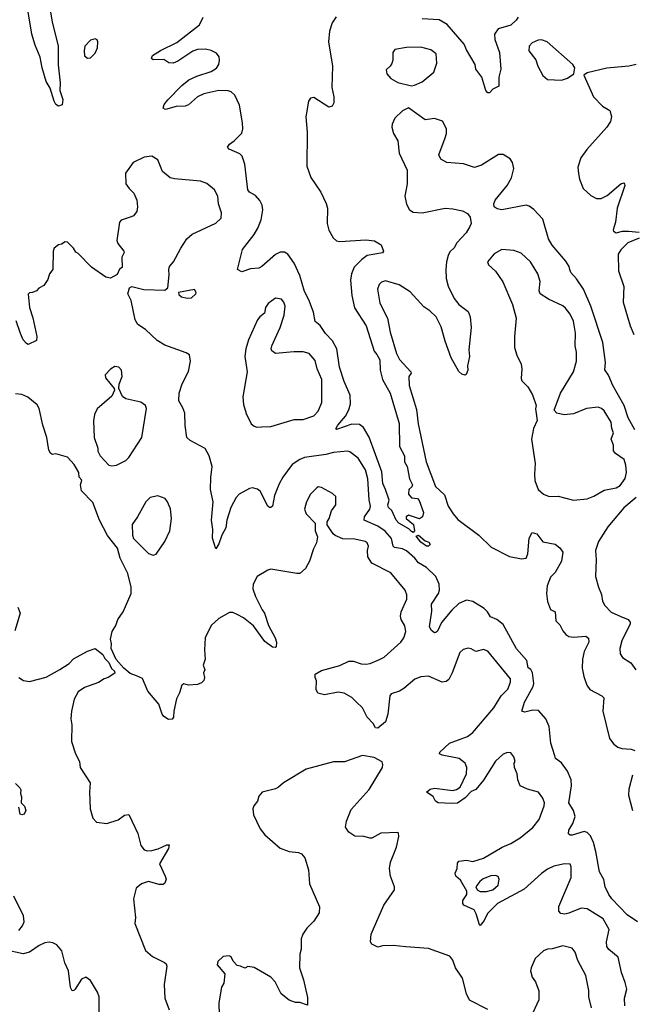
# Model space of a CAD drawing. Extents: x 1550320 to 1685906, y 509093 to 640511.
# Tile 497 of 532: x 1632642 to 1636649, y 623556 to 629999. Entities that reach past the tile are written whole.
import ezdxf

# ---------------------------------------------------------------- set-up
doc = ezdxf.new("R2010")
doc.units = 0

msp = doc.modelspace()

# ---------------------------------------------------------------- linework, layer by layer
at = {"layer": '0CON20XD'}
for points in [[(1632838.4, 630075), (1632853.2, 629985), (1632892.8, 629825), (1632894, 629704), (1632907.3, 629585), (1632904, 629535), (1632923.6, 629476.4), (1632918.3, 629441.7), (1632895, 629432.5), (1632877.5, 629445), (1632866.1, 629466.1), (1632841.7, 629551.7), (1632815.6, 629595.6), (1632788.1, 629685), (1632775.8, 629755), (1632741.9, 629831.9), (1632721.5, 629905), (1632692.3, 630077.7)], [(1634712.8, 630017.2), (1634685, 629978), (1634669.1, 629925), (1634661.1, 629855), (1634688.2, 629695), (1634682.5, 629555), (1634696, 629495), (1634696.7, 629455), (1634686.4, 629433.6), (1634665, 629427.5), (1634565, 629490), (1634545, 629486.7), (1634531.2, 629465), (1634514.4, 629364.4), (1634522.6, 629262.6), (1634519.1, 629040.9), (1634546.6, 628966.6), (1634611.6, 628871.6), (1634647.2, 628797.2), (1634654.2, 628765), (1634653.3, 628665), (1634665, 628622), (1634692.3, 628572.3), (1634715, 628553.1), (1634735, 628546.7), (1634905, 628559.5), (1634962.7, 628552.7), (1635005.8, 628525.8), (1635022.5, 628485), (1635015, 628473.3), (1634915, 628455.8), (1634879.8, 628430.2), (1634830, 628380), (1634812.5, 628335), (1634806.5, 628295), (1634814.7, 628195), (1634832.6, 628112.6), (1634907.5, 627995), (1634960.6, 627830.6), (1634977.3, 627807.3), (1634996.7, 627773.3), (1634999.2, 627705), (1635015.3, 627645.3), (1635066, 627555), (1635125, 627356.7), (1635127, 627207), (1635159.2, 627145), (1635158.8, 627105), (1635175.7, 627075), (1635190.8, 626995), (1635212, 626955), (1635207.1, 626942.9), (1635186.7, 626925), (1635184.2, 626895), (1635205, 626870), (1635245, 626866.2), (1635255, 626853.3), (1635283.3, 626775), (1635277.5, 626745), (1635257, 626733), (1635185, 626757.5), (1635170, 626745), (1635170, 626735), (1635218, 626695), (1635223.8, 626655), (1635215.8, 626644.2), (1635205, 626649.2), (1635187.9, 626667.9), (1635121.5, 626705), (1635104.2, 626725), (1635076.7, 626786.7), (1635055, 626807.5), (1635050, 626825), (1635058.8, 626855), (1635034.6, 626924.6), (1635018.2, 626965), (1635010.6, 627040.6), (1634928.1, 627268.1), (1634891.2, 627331.2), (1634865, 627349.5), (1634815, 627351.5), (1634715, 627317.5), (1634710.7, 627320.7), (1634722.9, 627345), (1634773.1, 627405), (1634793.8, 627446.2), (1634805.4, 627484.6), (1634803, 627543), (1634765, 627631.2), (1634734.4, 627725.6), (1634716.1, 627846.1), (1634687.3, 627897.3), (1634641.8, 627945), (1634607.2, 627997.2), (1634574.4, 628025), (1634563.1, 628085), (1634533.1, 628165), (1634505, 628220), (1634475, 628324.3), (1634436.1, 628406.1), (1634395.6, 628465), (1634375, 628478.6), (1634345, 628477.5), (1634315, 628463.1), (1634225, 628384.3), (1634205, 628374), (1634151.7, 628368.3), (1634095, 628350), (1634067.5, 628365), (1634100, 628495), (1634175, 628593.1), (1634199.6, 628635), (1634221.6, 628688.4), (1634231.8, 628755), (1634228.8, 628785), (1634213.5, 628815), (1634185, 628848.1), (1634145, 628870), (1634133.5, 628885), (1634114, 629054), (1634096.9, 629106.9), (1634081.4, 629121.4), (1634012.2, 629152.2), (1634002, 629165), (1634013.8, 629185), (1634044.6, 629205.4), (1634094, 629256), (1634100.4, 629285), (1634098.9, 629325), (1634079.9, 629439.9), (1634049.5, 629505), (1634025, 629526.7), (1634005, 629534.4), (1633945, 629535.9), (1633845.3, 629514.7), (1633805, 629493.5), (1633745, 629443.1), (1633725, 629433.1), (1633665, 629431.5), (1633595, 629412.5), (1633580, 629420), (1633586, 629445), (1633610.8, 629475), (1633701.5, 629568.5), (1633747.5, 629605), (1633800.6, 629629.4), (1633895, 629659.2), (1633928.1, 629681.9), (1633943.5, 629705), (1633949.6, 629735), (1633945.8, 629755.8), (1633929.3, 629779.3), (1633895, 629798.2), (1633856.6, 629806.6), (1633805, 629803.2), (1633775, 629792.9), (1633675, 629726.9), (1633645, 629715.7), (1633617.5, 629717.5), (1633585, 629739.2), (1633515, 629736.7), (1633503.3, 629745), (1633510, 629765), (1633562.4, 629797.6), (1633669.7, 629850.3), (1633817.1, 629965), (1633842.2, 630015)], [(1635715, 629520), (1635705, 629520), (1635690, 629535), (1635664, 629624), (1635626.7, 629675), (1635621.2, 629705), (1635565, 629801.2), (1635549.6, 629839.6), (1635437.9, 629967.9), (1635385, 629997.8), (1635275, 630005.5)], [(1635902.5, 630015), (1635890, 629995), (1635855, 629964.3), (1635770.9, 629939.1), (1635748.1, 629905), (1635749.3, 629869.3), (1635780.8, 629785), (1635788.8, 629675), (1635776.4, 629623.6), (1635776.7, 629565), (1635736.4, 629543.6), (1635715, 629520)], [(1633085, 629746.7), (1633105, 629750), (1633135, 629780), (1633150, 629815), (1633152, 629855), (1633147.5, 629867.5), (1633135, 629873.8), (1633105, 629866.2), (1633068, 629825), (1633062.5, 629795), (1633065, 629762.5), (1633085, 629746.7)], [(1636185, 629603.8), (1636225, 629616.7), (1636267.5, 629645), (1636272.5, 629685), (1636260, 629705), (1636092.5, 629855), (1636055, 629867.5), (1636032.5, 629865), (1635995, 629847.5), (1635974.2, 629825), (1635972, 629795), (1636017.1, 629737.1), (1636032, 629695), (1636064, 629635), (1636095, 629608.8), (1636185, 629603.8)], [(1635205, 629566.2), (1635225, 629571.2), (1635275, 629592.5), (1635350, 629655), (1635371.2, 629715), (1635366.7, 629775), (1635331.7, 629801.7), (1635265, 629819.2), (1635173, 629817), (1635096.2, 629805), (1635082.9, 629785), (1635082.9, 629735), (1635076.7, 629713.3), (1635065, 629694.2), (1635038.3, 629671.7), (1635044, 629645), (1635070, 629615), (1635115, 629588.6), (1635205, 629566.2)], [(1636675, 629706.2), (1636625.8, 629694.2), (1636482.7, 629682.7), (1636355, 629652.5), (1636333, 629637), (1636395, 629493.3), (1636455, 629433.3), (1636503.3, 629405), (1636514.2, 629365), (1636506.6, 629333.4), (1636482.5, 629295), (1636351.2, 629148.8), (1636311.8, 629095), (1636293.8, 629035), (1636296.5, 628993.5), (1636303.2, 628955), (1636327.5, 628895), (1636378.1, 628848.1), (1636415, 628830), (1636445, 628830), (1636485, 628847.8), (1636575, 628925.8), (1636595, 628932.5), (1636601.2, 628915), (1636551.1, 628765), (1636539.2, 628675), (1636524, 628625), (1636526.2, 628615), (1636544.5, 628604.5), (1636585.5, 628614.5), (1636624.6, 628614.6), (1636695, 628609.6)], [(1636666.2, 627315), (1636623.1, 627393.1), (1636596.3, 627475), (1636521.1, 627605), (1636493.6, 627673.6), (1636468.7, 627708.7), (1636474.2, 627755), (1636455.7, 627885.7), (1636378.9, 628125), (1636330.8, 628235), (1636285, 628303.8), (1636246.9, 628345), (1636241.2, 628365), (1636236.5, 628385), (1636215, 628420), (1636125, 628524.5), (1636100.7, 628565), (1636063.4, 628693.4), (1636005, 628756.5), (1635975, 628778.1), (1635955, 628784.4), (1635795, 628755.6), (1635765, 628761.4), (1635746, 628775), (1635742.5, 628795), (1635752.4, 628817.6), (1635830.8, 628915), (1635858.1, 628965), (1635873.6, 629025), (1635864.7, 629064.7), (1635849.3, 629089.3), (1635805, 629117.5), (1635775, 629117.8), (1635663.5, 629046.5), (1635617.6, 629032.4), (1635544.1, 629055.9), (1635435, 629065.7), (1635395.6, 629085.6), (1635382.5, 629115), (1635424, 629225), (1635433.8, 629255), (1635433.8, 629285), (1635407.5, 629335), (1635355, 629352), (1635295, 629344.2), (1635185, 629423.3), (1635145, 629403.8), (1635096, 629355), (1635078, 629315), (1635076, 629295), (1635086, 629255), (1635115.7, 629205.7), (1635123.8, 629125), (1635176, 629015), (1635175.7, 628925.7), (1635161.5, 628845), (1635172, 628792), (1635190.8, 628755), (1635215, 628740), (1635275, 628734.4), (1635425, 628766.9), (1635475, 628762.5), (1635539.1, 628749.1), (1635570.3, 628730.3), (1635587.9, 628707.9), (1635594.2, 628665), (1635587.1, 628645), (1635562.5, 628605), (1635502, 628538), (1635484.4, 628505.6), (1635455, 628480), (1635445.7, 628455), (1635434.5, 628415.5), (1635430, 628365), (1635432.1, 628305), (1635445, 628256), (1635484.6, 628175), (1635515.4, 628135.4), (1635575, 628088.8), (1635589.2, 628055), (1635595.6, 627985), (1635580.3, 627839.7), (1635584.3, 627795), (1635570.8, 627735), (1635573.8, 627705), (1635563.3, 627676.7), (1635555, 627672.5), (1635535, 627678.8), (1635515, 627696.7), (1635465, 627786.7), (1635424.6, 627895), (1635398.7, 627988.7), (1635365.6, 628055), (1635324.3, 628095), (1635285, 628119.4), (1635195, 628217.5), (1635125, 628263.3), (1635035, 628290), (1635007.9, 628282.1), (1634993.3, 628266.7), (1634981.9, 628235), (1634997.5, 628145), (1635048.5, 628045), (1635064.6, 627954.6), (1635106.5, 627815), (1635125.7, 627775), (1635201.4, 627695), (1635201.9, 627685), (1635188.1, 627665), (1635190.5, 627605), (1635238.1, 627448.1), (1635247.9, 627355), (1635300.8, 627105), (1635361.8, 626945), (1635420.2, 626890.2), (1635445.5, 626815), (1635476.7, 626765), (1635508.9, 626728.9), (1635645.7, 626625.7), (1635725, 626547.3), (1635845, 626487.3), (1635925, 626470.8), (1635955, 626476.2), (1635966.5, 626503.5), (1635974.6, 626605.4), (1635995, 626643.8), (1636025, 626633.8), (1636063, 626583), (1636145, 626566.9), (1636175, 626544), (1636193.8, 626515), (1636185.7, 626455.7), (1636145, 626382.5), (1636115, 626350), (1636092.5, 626295), (1636087.7, 626245), (1636095, 626191.2), (1636115, 626140), (1636145.7, 626125), (1636148.5, 626065), (1636175, 626038.1), (1636195, 625999.2), (1636215, 625975.7), (1636235, 625963.5), (1636265, 625959.1), (1636345, 625964.2), (1636362.9, 625952.9), (1636365.6, 625925), (1636335.3, 625864.7), (1636323.3, 625815), (1636321.8, 625755), (1636331.8, 625701.8), (1636351.8, 625645), (1636370.5, 625615), (1636450, 625575), (1636462.5, 625562.5), (1636455.4, 625475), (1636501.1, 625295), (1636529.1, 625259.1), (1636555, 625239.6), (1636580.7, 625230.7), (1636642.5, 625225), (1636665, 625216)], [(1635365, 625988.2), (1635355, 625987.6), (1635335, 626001.6), (1635321.7, 626025), (1635338.8, 626128.8), (1635336.5, 626175), (1635381.8, 626245), (1635387.9, 626265), (1635386.4, 626305), (1635363.6, 626355), (1635302.5, 626415), (1635250, 626445), (1635226.2, 626475), (1635172.7, 626522.7), (1635145.9, 626535.9), (1635092.5, 626545), (1635084.7, 626554.7), (1635073.9, 626605), (1635032.5, 626652.5), (1634984.4, 626685), (1634895, 626724.2), (1634898, 626745), (1634932.2, 626795), (1634935.9, 626815), (1634927.4, 626857.4), (1634918.4, 626995), (1634903, 627053), (1634855, 627130), (1634800.3, 627170.3), (1634785, 627175.5), (1634694.1, 627165.9), (1634645, 627153.2), (1634505, 627133.1), (1634475, 627120.9), (1634425, 627087.3), (1634363.8, 627006.2), (1634339.1, 626960.9), (1634308.8, 626885), (1634296, 626815), (1634285, 626806.7), (1634275, 626806.7), (1634265, 626816.7), (1634215, 626913.3), (1634197.9, 626927.9), (1634165, 626935.6), (1634145, 626931.1), (1634077.8, 626895), (1634058, 626872), (1634022.2, 626807.8), (1633997.2, 626725), (1633989.1, 626675), (1633963.6, 626625), (1633945, 626568.8), (1633925, 626537.5), (1633903.9, 626606.1), (1633906.1, 626663.9), (1633896.7, 626725), (1633908, 626845), (1633889.2, 626925), (1633892.3, 627002.3), (1633900, 627075), (1633880, 627145), (1633855, 627192.5), (1633756.1, 627246.1), (1633735.8, 627265), (1633723, 627343), (1633720.8, 627425), (1633709.1, 627459.1), (1633682.5, 627505), (1633684.2, 627555), (1633704.3, 627615.7), (1633746.1, 627696.1), (1633759.2, 627765), (1633752, 627805), (1633729.7, 627819.7), (1633590.3, 627870.3), (1633540.9, 627900.9), (1633465, 627972.5), (1633414.1, 628004.1), (1633396.7, 628035), (1633371.7, 628161.7), (1633350, 628205), (1633360, 628245), (1633375, 628252.5), (1633454.1, 628234.1), (1633591.7, 628228.3), (1633610, 628245), (1633619.5, 628329.5), (1633616.7, 628365), (1633621.9, 628385), (1633647.8, 628415), (1633695.6, 628505), (1633735.5, 628564.5), (1633770, 628595), (1633925, 628667.5), (1633959.4, 628700.6), (1633962.5, 628735), (1633941.9, 628795), (1633937.8, 628845), (1633916.3, 628886.3), (1633866.2, 628926.2), (1633825, 628942.2), (1633655, 628956.7), (1633625, 628964.2), (1633576.8, 629006.8), (1633545, 629081.2), (1633505, 629105.8), (1633455, 629100), (1633384.5, 629065.5), (1633334, 628995), (1633336.2, 628925), (1633356.7, 628895), (1633388, 628865), (1633407.7, 628817.7), (1633412, 628775), (1633408, 628745), (1633386.7, 628715), (1633370.5, 628709.5), (1633305, 628686.7), (1633294, 628675), (1633277.5, 628555), (1633282.9, 628535), (1633322, 628485), (1633324, 628475), (1633308.8, 628445), (1633311.7, 628378.3), (1633293.9, 628366.1), (1633278.3, 628331.7), (1633235, 628306.7), (1633204.1, 628314.1), (1633110.3, 628380.3), (1633025, 628470), (1633008.3, 628478.3), (1632992.5, 628505), (1632955, 628542.5), (1632940, 628545), (1632915, 628530), (1632895, 628526.7), (1632867, 628503), (1632860, 628485), (1632858.8, 628365), (1632837.5, 628335), (1632825, 628300), (1632800, 628260), (1632766.7, 628243.3), (1632752.5, 628225), (1632725, 628213.3), (1632705, 628212.5), (1632697, 628203), (1632705.8, 628115), (1632728.3, 628048.3), (1632753.8, 627925), (1632750.7, 627899.3), (1632696.2, 627873.8), (1632685, 627880), (1632665, 627903.3), (1632645.8, 627945), (1632618.5, 628028.5)], [(1636695, 628569.1), (1636620.8, 628539.1), (1636575, 628493.5), (1636557.7, 628465), (1636559.7, 628355), (1636593.6, 628253.6), (1636589.9, 628149.9), (1636636.2, 627995), (1636660, 627940)], [(1636265, 626855.8), (1636355, 626864.4), (1636398.3, 626881.7), (1636465, 626920), (1636543.9, 626936.1), (1636569.5, 626950.5), (1636602.3, 626997.7), (1636610.8, 627035), (1636607.1, 627085), (1636595, 627121.2), (1636539.7, 627159.7), (1636527, 627177), (1636525.6, 627215), (1636510, 627255), (1636527.1, 627295), (1636514.3, 627325), (1636511.1, 627365), (1636465, 627438.8), (1636448.8, 627455), (1636425, 627462.9), (1636350, 627455), (1636265, 627420), (1636203.9, 627413.9), (1636155, 627423.3), (1636137.5, 627445), (1636180, 627555), (1636264.3, 627695.7), (1636284.2, 627765), (1636283.9, 627823.9), (1636275.9, 627865.9), (1636276.8, 627946.8), (1636265.5, 628025.5), (1636243.2, 628073.2), (1636211.7, 628111.7), (1636195, 628127.5), (1636100.9, 628170.9), (1636045.9, 628205.9), (1636039.2, 628225), (1636045.6, 628285.6), (1636031.4, 628335), (1635984, 628415), (1635921.2, 628471.2), (1635875, 628488.8), (1635795, 628496), (1635745, 628468), (1635701.2, 628415), (1635707.5, 628395), (1635755, 628353.3), (1635803.2, 628283.2), (1635865.7, 628135), (1635890, 628045), (1635877.5, 627925), (1635878.5, 627855), (1635893, 627803), (1635921.4, 627745), (1635925.8, 627715), (1635921.7, 627651.7), (1635926.7, 627635), (1635965, 627596.7), (1635996.7, 627545), (1636021.2, 627475), (1636017, 627453), (1636027, 627377), (1636003.3, 627325), (1635990, 627255), (1636014.5, 627095), (1636008.8, 627025), (1636012.7, 626982.7), (1636034.4, 626925), (1636068.8, 626895), (1636105, 626878.1), (1636165, 626880.6), (1636265, 626855.8)], [(1633737, 628177), (1633765, 628180), (1633793.3, 628205), (1633796.7, 628215), (1633785, 628232.5), (1633680, 628215), (1633681.7, 628201.7), (1633700, 628185), (1633737, 628177)], [(1634192.7, 627332.7), (1634225, 627334.2), (1634285, 627338.1), (1634437.6, 627382.4), (1634495, 627383.3), (1634565, 627407.5), (1634593.2, 627436.8), (1634619.2, 627495), (1634618.1, 627645), (1634588.6, 627715), (1634575, 627770), (1634535, 627815.8), (1634495.6, 627825.6), (1634435.5, 627825.5), (1634315, 627814.4), (1634291.7, 627831.7), (1634287.5, 627845), (1634291.9, 627865), (1634346.5, 627985), (1634370.8, 628065), (1634378.1, 628125), (1634370.6, 628150.6), (1634355, 628170), (1634315, 628176), (1634268, 628142), (1634250.6, 628115), (1634242.1, 628077.9), (1634211.9, 628055), (1634196.7, 628035), (1634139.1, 627905), (1634120.5, 627845), (1634114.5, 627795), (1634128.9, 627695), (1634101.9, 627531.9), (1634105, 627480), (1634122.7, 627422.7), (1634156.7, 627355), (1634175, 627338.8), (1634192.7, 627332.7)], [(1633245, 627078.8), (1633275, 627084), (1633335, 627114), (1633355.7, 627134.3), (1633440, 627265), (1633471.4, 627455), (1633463.8, 627475), (1633435, 627496), (1633335, 627518.8), (1633315, 627532.5), (1633290, 627585), (1633292.5, 627615), (1633312.5, 627665), (1633307.5, 627705), (1633290, 627725), (1633265, 627730), (1633235, 627712.5), (1633200, 627675), (1633202.5, 627655), (1633260, 627585), (1633262.5, 627575), (1633243.9, 627536.1), (1633147.7, 627452.3), (1633130, 627415), (1633123.3, 627375), (1633128, 627265), (1633152.5, 627195), (1633153.3, 627175), (1633167.5, 627145), (1633225, 627083.3), (1633245, 627078.8)], [(1632832.9, 627182.9), (1632818.6, 627265), (1632791.9, 627345), (1632768.9, 627455), (1632755, 627479.2), (1632695, 627529.2), (1632655, 627547.5), (1632615, 627550.8)], [(1636600, 623545), (1636597.7, 623595), (1636613.3, 623655), (1636601.7, 623698.3), (1636578.5, 623765), (1636557.5, 623865), (1636494.7, 623914.7), (1636482.5, 623935), (1636480, 623965), (1636497.1, 624045), (1636458.6, 624115), (1636355, 624181.4), (1636315, 624184.3), (1636235, 624151.5), (1636206.8, 624146.8), (1636180.9, 624150.9), (1636168.8, 624165), (1636169.2, 624195), (1636248.6, 624385), (1636250, 624455), (1636242.3, 624472.3), (1636205, 624475.6), (1636135, 624458.9), (1636095, 624439.5), (1636055, 624411.9), (1635940.8, 624309.1), (1635766.7, 624215), (1635700.9, 624149.1), (1635681.2, 624105), (1635655, 624072.5), (1635650, 624075), (1635628.8, 624148.8), (1635614, 624174), (1635547.5, 624205), (1635540, 624215), (1635541.2, 624235), (1635566.7, 624275), (1635566.4, 624296.4), (1635525, 624367.5), (1635494.3, 624394.3), (1635490, 624415), (1635503.8, 624445), (1635505, 624480), (1635515, 624492.5), (1635565, 624500), (1635605, 624490), (1635675, 624511.4), (1635797.5, 624585), (1635855, 624608.5), (1635915.4, 624644.6), (1635998, 624712), (1636040.8, 624765), (1636072.5, 624855), (1636073.8, 624875), (1636063.8, 624905), (1636035, 624943.8), (1635962.7, 624962.7), (1635916.4, 624986.4), (1635900, 625025), (1635896.2, 625065), (1635878.8, 625105), (1635877, 625133), (1635882.5, 625145), (1635873.3, 625175), (1635855, 625202.5), (1635833, 625203), (1635805, 625193.3), (1635755, 625147.5), (1635675, 625022), (1635625, 624962.5), (1635595, 624949.2), (1635555, 624907.1), (1635505, 624872.9), (1635465, 624869.2), (1635380, 624875), (1635362.5, 624885), (1635346.7, 624915), (1635302.5, 624945), (1635327, 624963), (1635355, 624969.2), (1635474.3, 624954.3), (1635499.1, 624960.9), (1635523, 624977), (1635565.6, 625065), (1635565.7, 625105), (1635555, 625133.3), (1635516.7, 625165), (1635405.9, 625185.9), (1635387.5, 625195), (1635390, 625205), (1635453.3, 625265), (1635570.7, 625309.3), (1635605.8, 625335), (1635743.5, 625496.5), (1635767.3, 625535), (1635792.2, 625575), (1635835, 625617.5), (1635853.1, 625665), (1635851.4, 625685), (1635705, 625867.5), (1635675, 625878), (1635625, 625864.2), (1635595, 625882), (1635575, 625886), (1635543, 625877), (1635521.1, 625858.9), (1635470, 625725), (1635448, 625682), (1635431.5, 625668.5), (1635404.6, 625664.6), (1635315, 625702.2), (1635265, 625699.4), (1635226.8, 625683.2), (1635155, 625622), (1635126.7, 625605), (1635071.5, 625588.5), (1635063.1, 625575), (1635050, 625455), (1635035.7, 625405), (1634985, 625362.5), (1634968.8, 625365), (1634953.3, 625393.3), (1634914.2, 625435), (1634883.8, 625495), (1634842.5, 625535), (1634815, 625563.3), (1634765, 625592), (1634725, 625599.2), (1634635, 625581.2), (1634591.7, 625591.7), (1634580, 625615), (1634583, 625673), (1634573.6, 625693.6), (1634573.9, 625716.1), (1634615, 625741.2), (1634735, 625773.8), (1634795, 625801.2), (1634825, 625802), (1634875, 625784.4), (1634905, 625781.4), (1634935, 625787.1), (1634995, 625811.9), (1635025, 625828.1), (1635134.4, 625925), (1635155.6, 625955), (1635166.7, 625995), (1635162.1, 626032.1), (1635137.1, 626075), (1635132.2, 626095), (1635136.7, 626125), (1635173.4, 626206.6), (1635174.3, 626235), (1635162.9, 626265), (1635068.5, 626378.5), (1634945, 626442.5), (1634918.2, 626485), (1634917.9, 626525), (1634923.5, 626555), (1634915.3, 626575.3), (1634902, 626585), (1634835, 626600.4), (1634755, 626602.2), (1634705, 626623.3), (1634693.3, 626635), (1634653, 626693), (1634653, 626713), (1634666.7, 626735), (1634682, 626785), (1634709.2, 626825), (1634708.8, 626878.8), (1634688.8, 626898.8), (1634615, 626938.8), (1634595, 626941.2), (1634585, 626936.2), (1634543.8, 626895), (1634518.8, 626845), (1634504.2, 626795.8), (1634516.2, 626765), (1634573.6, 626703.6), (1634574.3, 626654.3), (1634590, 626615), (1634583.3, 626575), (1634564.2, 626535.8), (1634538, 626455), (1634511.7, 626408.3), (1634473.9, 626376.1), (1634454.1, 626374.1), (1634285, 626403.1), (1634265, 626397.8), (1634194.5, 626355.5), (1634168, 626305), (1634167.1, 626275), (1634184.3, 626225), (1634228.1, 626138.1), (1634242, 626115), (1634270, 626035), (1634313.3, 625955), (1634322.5, 625925), (1634320, 625895), (1634315, 625890), (1634295, 625892.5), (1634245, 625930), (1634171.7, 626031.7), (1634106, 626085), (1634065, 626107.1), (1634035, 626119.2), (1634015, 626118.8), (1633945, 626081.2), (1633895, 626033.8), (1633855.6, 625955), (1633851.4, 625875), (1633855.8, 625815), (1633840.8, 625775), (1633852.5, 625745), (1633843.3, 625725), (1633850, 625695), (1633846.2, 625675), (1633830.5, 625659.5), (1633805, 625648), (1633745, 625643.8), (1633715, 625652.5), (1633702.5, 625645), (1633687.5, 625595), (1633667.5, 625555), (1633650, 625475), (1633647.5, 625435), (1633638.3, 625421.7), (1633615, 625420), (1633585, 625440), (1633573.3, 625455), (1633550.7, 625520.7), (1633478.8, 625605), (1633445, 625687.5), (1633406, 625706), (1633365, 625720), (1633323.3, 625755), (1633272.7, 625812.7), (1633240, 625885), (1633242.5, 625915), (1633236.2, 625945), (1633245.8, 625995), (1633270, 626035), (1633283.8, 626075), (1633319.2, 626125), (1633370.8, 626245), (1633371.4, 626285), (1633348, 626375), (1633299.4, 626475), (1633281.7, 626541.7), (1633215, 626623.3), (1633164, 626725), (1633120.6, 626840.6), (1633046.7, 626915), (1633040, 626955), (1633047.5, 626985), (1633030, 627005), (1633027.5, 627035), (1632998.3, 627088.3), (1632955, 627136.2), (1632877.7, 627157.7), (1632854.2, 627154.2), (1632842.1, 627162.1), (1632832.9, 627182.9)], [(1633515, 626494), (1633535, 626502.5), (1633590, 626585), (1633622.9, 626655), (1633634.3, 626735), (1633629.1, 626799.1), (1633608, 626845), (1633593.3, 626865), (1633545, 626884.2), (1633495, 626872), (1633466, 626845), (1633413.3, 626745), (1633377.5, 626695), (1633380, 626625), (1633386.7, 626605), (1633483.8, 626505), (1633515, 626494)], [(1636675, 626873.1), (1636594.6, 626805), (1636489.4, 626680.6), (1636427.3, 626585), (1636407.8, 626525), (1636412.5, 626465), (1636409.4, 626355), (1636427.5, 626285), (1636447.2, 626237.2), (1636455, 626193.3), (1636469.2, 626165), (1636511.4, 626121.4), (1636575, 626092.9), (1636623, 626073), (1636635, 626057.5), (1636636, 626045), (1636580.8, 625935), (1636568.6, 625885), (1636568.8, 625848.8), (1636585, 625826.2), (1636640, 625790), (1636673.1, 625745)], [(1635315, 626554.4), (1635303.8, 626555), (1635265, 626579.4), (1635235, 626620), (1635250, 626625), (1635295, 626588), (1635319.1, 626579.1), (1635326, 626565), (1635315, 626554.4)], [(1636684.2, 624095), (1636615, 624141.4), (1636515.5, 624245), (1636495, 624274.3), (1636471.1, 624325), (1636463.2, 624373.2), (1636435, 624423.8), (1636410.9, 624555), (1636395, 624615.8), (1636375, 624659.4), (1636355, 624679.1), (1636335, 624687.1), (1636255, 624662.2), (1636242.2, 624662.2), (1636232.1, 624672.1), (1636234.5, 624695), (1636260.8, 624739.1), (1636274.7, 624785), (1636265.3, 624825), (1636234.7, 624875), (1636251.4, 624985), (1636248.8, 625025), (1636225, 625081.8), (1636185, 625135.5), (1636147.8, 625165), (1636142.3, 625182.3), (1636116.7, 625265), (1636104.8, 625374.8), (1636083.4, 625423.4), (1636035, 625477.7), (1635999.4, 625480.6), (1635946.9, 625466.9), (1635925.7, 625475), (1635945, 625532.5), (1636000.3, 625635), (1636004.7, 625655), (1635997.4, 625725), (1635985, 625747.1), (1635968.8, 625758.8), (1635959.1, 625805), (1635892.3, 625882.3), (1635805, 626040.8), (1635763.3, 626075), (1635722.2, 626092.2), (1635701.8, 626125), (1635680.5, 626145), (1635605, 626191.8), (1635565, 626201.1), (1635515, 626179.3), (1635469.7, 626135), (1635400, 626055), (1635375, 625998.1), (1635365, 625988.2)], [(1632628.8, 626155), (1632644, 626115), (1632609.7, 626000.3)], [(1632636.7, 625695), (1632667.5, 625675), (1632705, 625667.5), (1632815, 625697.5), (1632905, 625745.8), (1632964.4, 625785.6), (1632993.6, 625816.4), (1633085, 625866), (1633135, 625884), (1633185.7, 625845), (1633198.9, 625818.9), (1633225, 625793.3), (1633242.5, 625752.5), (1633262.5, 625735), (1633265, 625722.5), (1633220, 625695), (1633194.1, 625685.9), (1633157.7, 625662.3), (1633065, 625630), (1633025, 625600), (1632997.7, 625552.3), (1632981.2, 625475), (1632976.7, 625425), (1632983.3, 625385), (1632981.2, 625275), (1633006.7, 625195), (1633033.3, 625145), (1633036.2, 625105), (1633102, 625005), (1633098, 624945), (1633102, 624835), (1633120, 624775), (1633145, 624746.7), (1633210.7, 624739.3), (1633285, 624763.3), (1633326.4, 624793.6), (1633355, 624797.5), (1633414.4, 624674.4), (1633434.4, 624594.4), (1633455, 624566.2), (1633475, 624560), (1633505, 624561.9), (1633546.6, 624573.4), (1633605, 624600), (1633618.8, 624598.8), (1633615.7, 624575), (1633556.9, 624475), (1633593.8, 624395), (1633598.8, 624375), (1633590.7, 624349.3), (1633579.2, 624340.8), (1633555, 624340.8), (1633485, 624358.6), (1633438.8, 624345), (1633404.2, 624315), (1633385.8, 624245), (1633400, 624125), (1633395.6, 624085), (1633465, 623908.8), (1633509.3, 623869.3), (1633588.5, 623828.5), (1633599.8, 623819.8), (1633604.4, 623805), (1633586.9, 623685), (1633591.4, 623595), (1633620.3, 623520.3)], [(1635168.3, 623931.7), (1635085, 623940), (1635015, 623939.2), (1634985, 623928.8), (1634945, 623950), (1634936.2, 623965), (1634941.2, 624015), (1635023.8, 624205), (1635093.3, 624305), (1635093.8, 624325), (1635068, 624395), (1635061.2, 624445), (1635066.7, 624485), (1635106.4, 624583.6), (1635122.5, 624655), (1635120, 624675), (1635115, 624680), (1635005, 624676.7), (1634945, 624642.5), (1634935, 624642.5), (1634893, 624653), (1634835, 624656.7), (1634795, 624683.3), (1634773.8, 624715), (1634778.8, 624755), (1634810.3, 624829.7), (1634928.3, 624961.7), (1635014.2, 625105), (1635017.5, 625125), (1635012.3, 625142.3), (1634961.2, 625171.2), (1634885, 625184), (1634766.8, 625143.2), (1634695, 625142), (1634515, 625094.2), (1634366.7, 625005), (1634335, 624976.2), (1634315, 624966.2), (1634227.5, 624945), (1634205, 624917.5), (1634196.7, 624885), (1634172.5, 624855), (1634166.7, 624835), (1634172, 624795), (1634214, 624705), (1634244.3, 624664.3), (1634345, 624578), (1634405, 624556.2), (1634465, 624550), (1634485, 624540), (1634506.2, 624515), (1634530, 624435), (1634537.5, 624345), (1634603.6, 624193.6), (1634600, 624155), (1634565, 624100), (1634520, 624055), (1634493.3, 624015), (1634483.8, 623985), (1634483.6, 623916.4), (1634473.3, 623885), (1634472, 623795), (1634498, 623715), (1634525, 623600), (1634525, 623550), (1634475, 623567.5), (1634445, 623567.5), (1634403.9, 623583.9), (1634352.5, 623625), (1634312.3, 623702.3), (1634283.9, 623733.9), (1634175, 623796.7), (1634135, 623802.5), (1634115, 623793.3), (1634086.4, 623806.4), (1634065, 623808.8), (1634038.6, 623838.6), (1634025.8, 623865.8), (1634013, 623873), (1633972.3, 623867.7), (1633936.7, 623835), (1633933.3, 623815), (1633982.5, 623755), (1633976.7, 623695), (1633962.5, 623667.5), (1633944.4, 623565.6), (1633945.8, 623485)], [(1636650, 625055), (1636626.6, 624963.4), (1636624.6, 624925), (1636649.6, 624825)], [(1632615, 625000), (1632641.7, 624971.7), (1632648.7, 624958.7), (1632646.9, 624935), (1632653.3, 624913.3), (1632650.8, 624875), (1632672.1, 624852.1), (1632681.4, 624825), (1632669.8, 624800.2), (1632655, 624795.6), (1632645, 624800.8), (1632636.5, 624846.5)], [(1635695, 624293.3), (1635736, 624305), (1635772, 624335), (1635778.8, 624375), (1635772, 624392), (1635755, 624398.1), (1635723.9, 624396.1), (1635672.6, 624377.4), (1635650.9, 624359.1), (1635626.7, 624325), (1635633.3, 624305), (1635655, 624294.2), (1635695, 624293.3)], [(1632635, 624039.2), (1632659.7, 624070.3), (1632670, 624095), (1632667.1, 624135), (1632604.1, 624264.1)], [(1633162.5, 623455), (1633160.8, 623605), (1633150, 623635), (1633105, 623712), (1633075, 623734.3), (1633045, 623721.4), (1633005, 623656), (1632995, 623646.2), (1632983.8, 623645), (1632973.1, 623665), (1632961.1, 623775), (1632937.1, 623827.1), (1632916.4, 623905), (1632885, 623944.2), (1632858.9, 623958.9), (1632835, 623962.7), (1632805, 623957.9), (1632768.3, 623941.7), (1632705, 623897.1), (1632665, 623886.4), (1632545, 623911.5)], [(1635705, 623521.2), (1635585, 623582), (1635563.8, 623625), (1635537.8, 623727.8), (1635493.1, 623795), (1635474.4, 623845), (1635455, 623870), (1635315, 623920), (1635168.3, 623931.7)], [(1636383.4, 623533.4), (1636365.6, 623605.6), (1636364.2, 623645.8), (1636345.8, 623745), (1636293, 623843), (1636276.3, 623896.3), (1636255, 623924.2), (1636195, 623938.6), (1636125, 623919.2), (1636095, 623917.5), (1636068.8, 623905), (1636014.2, 623855.8), (1635986.7, 623795), (1635984, 623775), (1635994.1, 623734.1), (1636015, 623702.5), (1636038.8, 623645), (1636038, 623585), (1635970.2, 623439.8)]]:
    msp.add_lwpolyline(points, dxfattribs=at)

doc.saveas('drawing.dxf')
